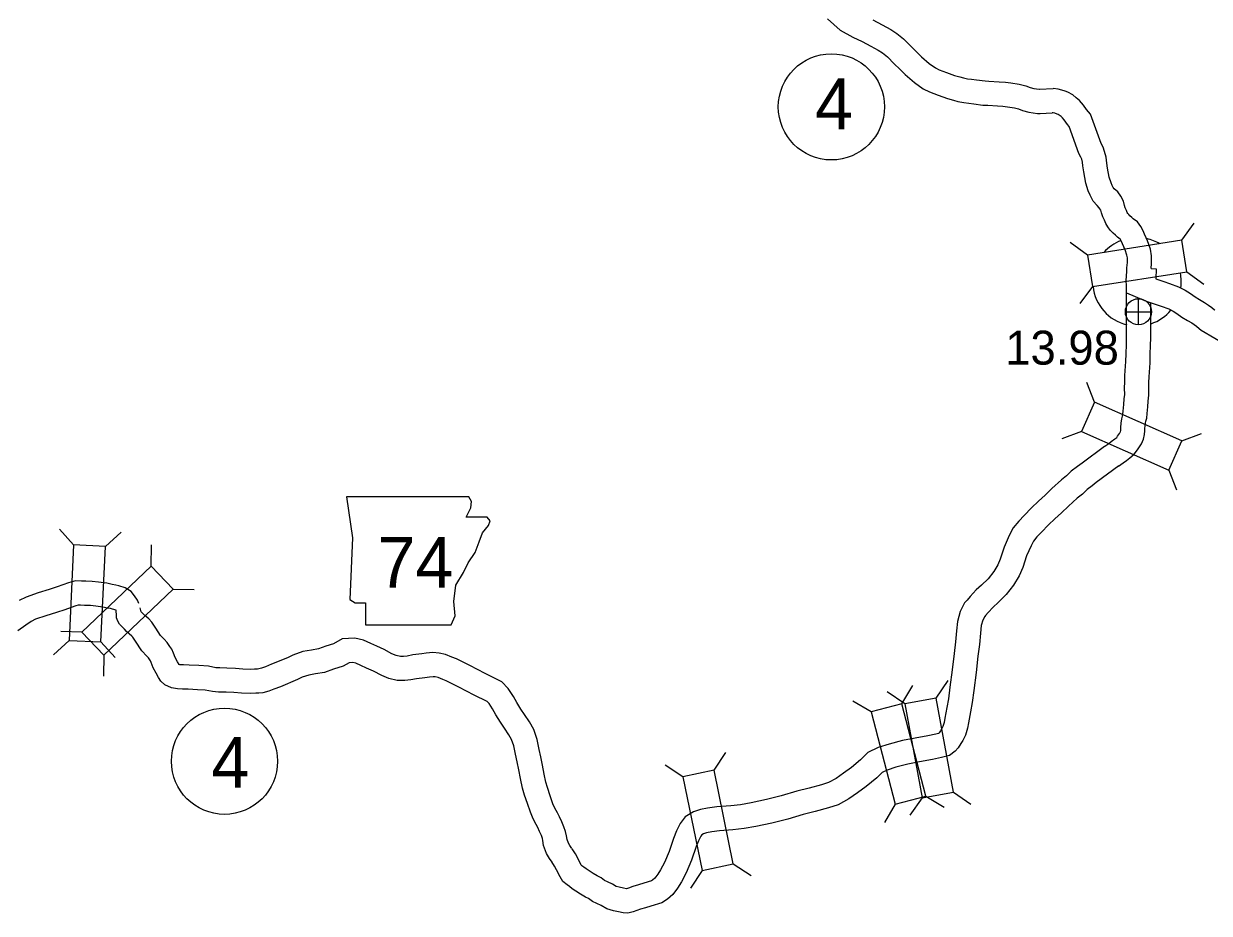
# Model space of a CAD drawing. Extents: x -939622 to -934245, y 1383184 to 1385301.
# Drawn here: x -935406.67 to -935362.45, y 1384101.78 to 1384134.97 of the extents above; entities that cross this region are included whole.
import ezdxf

# ---------------------------------------------------------------- set-up
doc = ezdxf.new("R2010")
doc.units = 0
for name, color, linetype in [('Level 10', 7, 'Continuous'), ('Level 20', 7, 'Continuous'), ('Level 21', 7, 'Continuous'), ('Level 24', 7, 'Continuous'), ('Level 25', 7, 'Continuous'), ('Level 26', 7, 'Continuous'), ('Level 27', 7, 'Continuous')]:
    doc.layers.add(name, color=color, linetype=linetype)

msp = doc.modelspace()

# ---------------------------------------------------------------- linework, layer by layer
at = {"layer": 'Level 10'}
for points in [[(-935376.69, 1384135.148), (-935376.216, 1384134.731), (-935375.75, 1384134.463), (-935375.392, 1384134.3), (-935375.079, 1384134.134), (-935374.797, 1384133.984), (-935374.644, 1384133.881), (-935374.457, 1384133.729), (-935374.203, 1384133.476), (-935373.995, 1384133.267), (-935373.795, 1384133.069), (-935373.448, 1384132.774), (-935373.125, 1384132.544), (-935372.888, 1384132.429), (-935372.562, 1384132.297), (-935372.22, 1384132.179), (-935371.996, 1384132.118), (-935371.829, 1384132.069), (-935371.611, 1384132.024), (-935371.42, 1384132.001), (-935371.238, 1384131.984), (-935370.902, 1384131.934), (-935370.712, 1384131.925), (-935370.356, 1384131.906), (-935370.149, 1384131.888), (-935369.975, 1384131.866), (-935369.721, 1384131.827), (-935369.569, 1384131.789), (-935369.418, 1384131.732), (-935369.179, 1384131.665), (-935368.856, 1384131.622), (-935368.764, 1384131.622), (-935368.312, 1384131.645)], [(-935374.994, 1384135.107), (-935374.657, 1384134.929), (-935374.333, 1384134.757), (-935374.107, 1384134.604), (-935373.854, 1384134.399), (-935373.567, 1384134.113), (-935373.359, 1384133.904), (-935373.185, 1384133.732), (-935372.894, 1384133.485), (-935372.664, 1384133.321), (-935372.522, 1384133.252), (-935372.247, 1384133.141), (-935371.954, 1384133.04), (-935371.751, 1384132.984), (-935371.612, 1384132.944), (-935371.465, 1384132.913), (-935371.325, 1384132.896), (-935371.13, 1384132.878), (-935370.813, 1384132.831), (-935370.667, 1384132.823), (-935370.292, 1384132.804), (-935370.055, 1384132.783), (-935369.852, 1384132.758), (-935369.542, 1384132.71), (-935369.298, 1384132.649), (-935369.136, 1384132.588), (-935368.997, 1384132.549), (-935368.799, 1384132.522), (-935368.789, 1384132.522), (-935368.277, 1384132.547)], [(-935364.623, 1384125.836), (-935364.606, 1384126.018), (-935364.608, 1384126.302), (-935364.643, 1384126.555), (-935364.755, 1384126.867), (-935364.864, 1384127.117), (-935364.915, 1384127.235), (-935365.009, 1384127.407), (-935365.132, 1384127.572), (-935365.291, 1384127.692), (-935365.341, 1384127.74), (-935365.412, 1384127.802), (-935365.452, 1384127.846), (-935365.486, 1384127.89), (-935365.508, 1384127.926), (-935365.536, 1384127.996), (-935365.583, 1384128.1), (-935365.614, 1384128.185), (-935365.656, 1384128.343), (-935365.754, 1384128.528), (-935365.862, 1384128.689), (-935365.994, 1384128.812), (-935366.039, 1384128.862), (-935366.076, 1384128.936), (-935366.115, 1384129.035), (-935366.179, 1384129.237), (-935366.245, 1384129.583), (-935366.268, 1384129.769), (-935366.291, 1384129.983), (-935366.355, 1384130.202), (-935366.414, 1384130.358), (-935366.485, 1384130.493), (-935366.879, 1384131.588), (-935367.026, 1384131.763), (-935367.146, 1384131.929), (-935367.289, 1384132.108), (-935367.418, 1384132.207), (-935367.545, 1384132.313), (-935367.73, 1384132.409), (-935367.83, 1384132.445), (-935367.954, 1384132.486), (-935368.092, 1384132.524), (-935368.277, 1384132.547)], [(-935365.532, 1384125.195), (-935365.556, 1384125.381), (-935365.528, 1384125.733), (-935365.526, 1384125.857), (-935365.506, 1384126.059), (-935365.507, 1384126.237), (-935365.521, 1384126.338), (-935365.592, 1384126.535), (-935365.69, 1384126.759), (-935365.724, 1384126.839), (-935365.768, 1384126.919), (-935365.778, 1384126.933), (-935365.872, 1384127.004), (-935365.948, 1384127.075), (-935366.04, 1384127.156), (-935366.144, 1384127.268), (-935366.231, 1384127.385), (-935366.312, 1384127.517), (-935366.363, 1384127.639), (-935366.419, 1384127.763), (-935366.474, 1384127.917), (-935366.499, 1384128.011), (-935366.527, 1384128.065), (-935366.552, 1384128.102), (-935366.638, 1384128.182), (-935366.786, 1384128.347), (-935366.899, 1384128.567), (-935366.964, 1384128.737), (-935367.053, 1384129.015), (-935367.134, 1384129.443), (-935367.162, 1384129.666), (-935367.177, 1384129.806), (-935367.209, 1384129.916), (-935367.236, 1384129.989), (-935367.31, 1384130.129), (-935367.671, 1384131.132), (-935367.735, 1384131.208), (-935367.862, 1384131.383), (-935367.924, 1384131.461), (-935367.981, 1384131.505), (-935368.047, 1384131.56), (-935368.091, 1384131.583), (-935368.122, 1384131.594), (-935368.215, 1384131.624), (-935368.269, 1384131.639), (-935368.312, 1384131.645)], [(-935364.623, 1384125.836), (-935364.435, 1384125.818), (-935364.446, 1384125.453)], [(-935364.446, 1384125.453), (-935364.141, 1384125.347), (-935363.937, 1384125.275), (-935363.597, 1384125.153), (-935363.348, 1384125.026), (-935363.15, 1384124.9), (-935362.975, 1384124.773), (-935362.819, 1384124.68), (-935362.623, 1384124.572), (-935362.475, 1384124.471), (-935362.353, 1384124.374), (-935362.257, 1384124.292), (-935362.249, 1384124.285)], [(-935366.342, 1384119.201), (-935366.198, 1384119.3), (-935366.106, 1384119.375), (-935365.973, 1384119.482), (-935365.904, 1384119.534), (-935365.871, 1384119.581), (-935365.799, 1384119.685), (-935365.771, 1384119.728), (-935365.763, 1384119.747), (-935365.755, 1384119.785), (-935365.751, 1384119.823), (-935365.751, 1384119.907), (-935365.74, 1384120.066), (-935365.712, 1384120.232), (-935365.692, 1384120.329), (-935365.674, 1384120.406), (-935365.663, 1384120.51), (-935365.643, 1384120.757), (-935365.62, 1384120.972), (-935365.606, 1384121.14), (-935365.61, 1384121.368), (-935365.605, 1384121.611), (-935365.596, 1384121.846), (-935365.558, 1384122.366), (-935365.55, 1384122.646), (-935365.543, 1384122.995), (-935365.536, 1384123.255), (-935365.532, 1384123.555), (-935365.532, 1384125.195)], [(-935365.532, 1384124.922), (-935364.799, 1384124.622), (-935364.437, 1384124.497), (-935364.239, 1384124.428), (-935363.955, 1384124.325), (-935363.795, 1384124.244), (-935363.657, 1384124.156), (-935363.471, 1384124.02), (-935363.266, 1384123.899), (-935363.096, 1384123.805), (-935363.009, 1384123.745), (-935362.926, 1384123.681), (-935362.829, 1384123.596), (-935362.754, 1384123.537)], [(-935365.831, 1384118.46), (-935365.659, 1384118.579), (-935365.541, 1384118.674), (-935365.419, 1384118.772), (-935365.249, 1384118.902), (-935365.133, 1384119.066), (-935365.051, 1384119.185), (-935364.977, 1384119.299), (-935364.903, 1384119.466), (-935364.864, 1384119.645), (-935364.851, 1384119.781), (-935364.851, 1384119.878), (-935364.846, 1384119.959), (-935364.828, 1384120.064), (-935364.813, 1384120.134), (-935364.784, 1384120.256), (-935364.766, 1384120.428), (-935364.747, 1384120.674), (-935364.724, 1384120.886), (-935364.705, 1384121.109), (-935364.71, 1384121.367), (-935364.705, 1384121.586), (-935364.698, 1384121.796), (-935364.658, 1384122.321), (-935364.651, 1384122.625), (-935364.644, 1384122.973), (-935364.636, 1384123.235), (-935364.632, 1384123.548), (-935364.632, 1384124.555)], [(-935362.754, 1384123.537), (-935361.731, 1384122.943)], [(-935366.353, 1384119.193), (-935367.198, 1384118.573), (-935367.366, 1384118.449), (-935367.598, 1384118.27), (-935367.78, 1384118.095), (-935367.959, 1384117.952), (-935368.32, 1384117.626), (-935368.574, 1384117.381), (-935368.825, 1384117.154), (-935369.079, 1384116.906), (-935369.358, 1384116.623), (-935369.558, 1384116.414), (-935369.766, 1384116.158), (-935369.909, 1384115.879), (-935370.103, 1384115.438), (-935370.252, 1384114.992), (-935370.341, 1384114.781), (-935370.492, 1384114.536), (-935370.704, 1384114.263), (-935370.944, 1384114.019), (-935371.141, 1384113.841), (-935371.372, 1384113.6), (-935371.484, 1384113.464), (-935371.576, 1384113.358), (-935371.742, 1384113.044), (-935371.841, 1384112.671), (-935371.876, 1384112.321), (-935371.915, 1384111.908), (-935371.972, 1384111.475), (-935372.038, 1384110.866), (-935372.126, 1384110.212), (-935372.183, 1384109.78), (-935372.242, 1384109.453), (-935372.311, 1384109.056), (-935372.344, 1384108.899), (-935372.387, 1384108.748), (-935372.426, 1384108.669), (-935372.479, 1384108.585), (-935372.522, 1384108.514), (-935372.533, 1384108.504), (-935372.55, 1384108.489), (-935372.644, 1384108.466), (-935372.947, 1384108.398), (-935373.418, 1384108.313), (-935373.896, 1384108.223), (-935374.396, 1384108.093), (-935374.805, 1384107.961), (-935375.184, 1384107.78), (-935375.458, 1384107.503), (-935375.8, 1384107.223), (-935376.1, 1384107.002), (-935376.37, 1384106.811), (-935376.649, 1384106.661), (-935376.913, 1384106.574), (-935377.38, 1384106.449), (-935377.841, 1384106.33), (-935378.414, 1384106.159), (-935378.966, 1384106.02), (-935379.537, 1384105.905), (-935379.935, 1384105.829), (-935380.302, 1384105.791), (-935380.816, 1384105.757), (-935381.167, 1384105.702), (-935381.423, 1384105.65), (-935381.688, 1384105.569), (-935382.004, 1384105.378), (-935382.188, 1384105.127), (-935382.327, 1384104.858), (-935382.438, 1384104.575), (-935382.601, 1384104.085), (-935382.776, 1384103.672), (-935382.916, 1384103.401), (-935383.022, 1384103.236), (-935383.133, 1384103.091), (-935383.213, 1384103.017), (-935383.25, 1384102.994), (-935383.542, 1384102.905), (-935383.745, 1384102.844), (-935383.953, 1384102.782), (-935384.113, 1384102.722), (-935384.188, 1384102.694), (-935384.302, 1384102.72), (-935384.458, 1384102.752), (-935384.572, 1384102.784), (-935384.715, 1384102.864), (-935384.903, 1384102.957), (-935385.003, 1384103.004), (-935385.135, 1384103.098), (-935385.284, 1384103.175), (-935385.427, 1384103.259), (-935385.583, 1384103.36), (-935385.697, 1384103.436), (-935385.785, 1384103.501), (-935385.855, 1384103.552), (-935385.877, 1384103.569), (-935385.881, 1384103.577), (-935385.995, 1384103.81), (-935386.093, 1384103.993), (-935386.218, 1384104.186)], [(-935365.82, 1384118.468), (-935366.664, 1384117.848), (-935366.824, 1384117.73), (-935367.01, 1384117.587), (-935367.185, 1384117.418), (-935367.376, 1384117.265), (-935367.706, 1384116.968), (-935367.959, 1384116.724), (-935368.209, 1384116.498), (-935368.444, 1384116.268), (-935368.713, 1384115.996), (-935368.882, 1384115.818), (-935369.008, 1384115.664), (-935369.096, 1384115.492), (-935369.263, 1384115.114), (-935369.409, 1384114.674), (-935369.539, 1384114.368), (-935369.75, 1384114.023), (-935370.026, 1384113.668), (-935370.322, 1384113.369), (-935370.513, 1384113.195), (-935370.699, 1384113.002), (-935370.795, 1384112.884), (-935370.828, 1384112.846), (-935370.899, 1384112.714), (-935370.953, 1384112.51), (-935370.98, 1384112.234), (-935371.021, 1384111.806), (-935371.079, 1384111.368), (-935371.144, 1384110.757), (-935371.234, 1384110.094), (-935371.293, 1384109.642), (-935371.356, 1384109.296), (-935371.427, 1384108.887), (-935371.469, 1384108.683), (-935371.544, 1384108.42), (-935371.641, 1384108.227), (-935371.713, 1384108.112), (-935371.813, 1384107.948), (-935371.933, 1384107.832), (-935372.136, 1384107.665), (-935372.437, 1384107.59), (-935372.769, 1384107.516), (-935373.255, 1384107.428), (-935373.699, 1384107.344), (-935374.144, 1384107.229), (-935374.471, 1384107.123), (-935374.654, 1384107.036), (-935374.851, 1384106.836), (-935375.248, 1384106.511), (-935375.574, 1384106.272), (-935375.895, 1384106.045), (-935376.291, 1384105.831), (-935376.655, 1384105.711), (-935377.152, 1384105.578), (-935377.6, 1384105.463), (-935378.175, 1384105.291), (-935378.767, 1384105.142), (-935379.363, 1384105.022), (-935379.803, 1384104.938), (-935380.226, 1384104.894), (-935380.718, 1384104.861), (-935381.007, 1384104.816), (-935381.201, 1384104.777), (-935381.319, 1384104.741), (-935381.384, 1384104.701), (-935381.421, 1384104.651), (-935381.507, 1384104.486), (-935381.591, 1384104.269), (-935381.758, 1384103.767), (-935381.961, 1384103.289), (-935382.136, 1384102.951), (-935382.285, 1384102.718), (-935382.466, 1384102.483), (-935382.66, 1384102.303), (-935382.868, 1384102.169), (-935383.282, 1384102.044), (-935383.486, 1384101.982), (-935383.666, 1384101.928), (-935383.799, 1384101.878), (-935383.934, 1384101.829), (-935384.144, 1384101.779), (-935384.314, 1384101.801), (-935384.491, 1384101.84), (-935384.671, 1384101.877), (-935384.917, 1384101.946), (-935385.135, 1384102.068), (-935385.295, 1384102.147), (-935385.459, 1384102.225), (-935385.604, 1384102.328), (-935385.719, 1384102.387), (-935385.9, 1384102.493), (-935386.076, 1384102.607), (-935386.214, 1384102.698), (-935386.318, 1384102.776), (-935386.405, 1384102.839), (-935386.558, 1384102.964), (-935386.668, 1384103.136), (-935386.797, 1384103.4), (-935386.868, 1384103.535), (-935386.973, 1384103.695)], [(-935402.374, 1384113.336), (-935402.433, 1384113.465), (-935402.541, 1384113.622), (-935402.669, 1384113.785), (-935402.887, 1384113.925), (-935403.119, 1384113.997), (-935403.236, 1384114.027), (-935403.372, 1384114.052), (-935403.577, 1384114.092), (-935403.887, 1384114.136), (-935404.124, 1384114.155), (-935404.358, 1384114.166), (-935404.523, 1384114.174), (-935404.743, 1384114.182), (-935405.005, 1384114.112), (-935405.213, 1384114.031), (-935405.429, 1384113.958), (-935405.726, 1384113.859), (-935406.129, 1384113.736), (-935406.582, 1384113.579), (-935406.845, 1384113.444)], [(-935403.23, 1384113.089), (-935403.362, 1384113.13), (-935403.431, 1384113.148), (-935403.542, 1384113.169), (-935403.726, 1384113.204), (-935403.986, 1384113.241), (-935404.18, 1384113.257), (-935404.402, 1384113.267), (-935404.561, 1384113.275), (-935404.641, 1384113.278), (-935404.725, 1384113.255), (-935404.905, 1384113.185), (-935405.144, 1384113.104), (-935405.452, 1384113.002), (-935405.85, 1384112.88), (-935406.228, 1384112.75), (-935406.389, 1384112.667), (-935406.597, 1384112.529), (-935406.891, 1384112.323)], [(-935386.964, 1384103.683), (-935387.065, 1384103.827), (-935387.17, 1384104.016), (-935387.283, 1384104.312), (-935387.308, 1384104.501), (-935387.327, 1384104.572), (-935387.365, 1384104.682), (-935387.429, 1384104.837), (-935387.492, 1384104.98), (-935387.553, 1384105.094), (-935387.67, 1384105.299), (-935387.774, 1384105.547), (-935387.887, 1384105.875), (-935387.989, 1384106.192), (-935388.072, 1384106.443), (-935388.147, 1384106.804), (-935388.205, 1384107.128), (-935388.272, 1384107.432), (-935388.324, 1384107.711), (-935388.395, 1384108.024), (-935388.474, 1384108.269), (-935388.573, 1384108.442), (-935388.739, 1384108.689), (-935388.888, 1384108.91), (-935389.063, 1384109.189), (-935389.181, 1384109.409), (-935389.312, 1384109.606), (-935389.384, 1384109.682), (-935389.87, 1384109.918), (-935390.443, 1384110.217), (-935390.911, 1384110.452), (-935391.037, 1384110.506), (-935391.213, 1384110.573), (-935391.321, 1384110.599), (-935391.4, 1384110.606), (-935391.541, 1384110.588), (-935391.707, 1384110.562), (-935392.02, 1384110.528), (-935392.236, 1384110.485), (-935392.459, 1384110.461), (-935392.74, 1384110.464), (-935393.049, 1384110.542), (-935393.316, 1384110.645), (-935393.622, 1384110.808), (-935393.881, 1384110.925), (-935394.097, 1384111.026), (-935394.281, 1384111.109), (-935394.397, 1384111.133), (-935394.533, 1384111.125), (-935394.755, 1384111.002), (-935395.113, 1384110.89), (-935395.453, 1384110.767), (-935395.788, 1384110.71), (-935396.042, 1384110.669), (-935396.282, 1384110.583), (-935396.455, 1384110.497), (-935397.092, 1384110.233), (-935397.339, 1384110.136), (-935397.525, 1384110.067), (-935397.753, 1384110.003), (-935397.902, 1384109.993), (-935398.018, 1384109.987), (-935398.2, 1384109.979), (-935398.552, 1384109.99), (-935398.833, 1384110.013), (-935399.124, 1384110.028), (-935399.404, 1384110.033), (-935399.631, 1384110.05), (-935399.901, 1384110.105), (-935400.192, 1384110.122), (-935400.544, 1384110.138), (-935400.746, 1384110.146), (-935400.941, 1384110.155), (-935401.157, 1384110.187), (-935401.412, 1384110.298), (-935401.554, 1384110.439), (-935401.647, 1384110.582), (-935401.728, 1384110.738), (-935401.839, 1384110.942), (-935401.915, 1384111.138), (-935401.942, 1384111.199), (-935401.969, 1384111.24), (-935402.021, 1384111.316), (-935402.077, 1384111.376), (-935402.273, 1384111.574), (-935402.499, 1384111.931), (-935402.602, 1384112.085), (-935402.635, 1384112.122), (-935402.735, 1384112.206), (-935402.84, 1384112.295), (-935402.912, 1384112.376), (-935402.96, 1384112.431), (-935402.985, 1384112.457), (-935403.103, 1384112.564), (-935403.157, 1384112.68), (-935403.216, 1384112.807), (-935403.217, 1384112.878), (-935403.23, 1384113.089)], [(-935386.226, 1384104.198), (-935386.301, 1384104.305), (-935386.353, 1384104.397), (-935386.404, 1384104.534), (-935386.423, 1384104.674), (-935386.465, 1384104.837), (-935386.524, 1384105.003), (-935386.6, 1384105.189), (-935386.683, 1384105.376), (-935386.766, 1384105.531), (-935386.861, 1384105.698), (-935386.933, 1384105.869), (-935387.033, 1384106.159), (-935387.133, 1384106.471), (-935387.202, 1384106.676), (-935387.263, 1384106.974), (-935387.322, 1384107.305), (-935387.39, 1384107.613), (-935387.443, 1384107.892), (-935387.526, 1384108.263), (-935387.647, 1384108.635), (-935387.808, 1384108.917), (-935387.993, 1384109.191), (-935388.133, 1384109.401), (-935388.285, 1384109.642), (-935388.409, 1384109.872), (-935388.604, 1384110.166), (-935388.84, 1384110.418), (-935389.465, 1384110.722), (-935390.033, 1384111.018), (-935390.533, 1384111.27), (-935390.701, 1384111.341), (-935390.945, 1384111.434), (-935391.174, 1384111.49), (-935391.418, 1384111.511), (-935391.667, 1384111.479), (-935391.824, 1384111.455), (-935392.157, 1384111.419), (-935392.373, 1384111.376), (-935392.503, 1384111.362), (-935392.623, 1384111.363), (-935392.776, 1384111.402), (-935392.941, 1384111.465), (-935393.224, 1384111.617), (-935393.506, 1384111.743), (-935393.722, 1384111.844), (-935394.001, 1384111.969), (-935394.328, 1384112.038), (-935394.791, 1384112.013), (-935395.113, 1384111.833), (-935395.401, 1384111.743), (-935395.683, 1384111.64), (-935395.934, 1384111.598), (-935396.267, 1384111.545), (-935396.637, 1384111.412), (-935396.829, 1384111.316), (-935397.429, 1384111.068), (-935397.66, 1384110.976), (-935397.803, 1384110.924), (-935397.904, 1384110.895), (-935397.958, 1384110.892), (-935398.064, 1384110.885), (-935398.205, 1384110.879), (-935398.501, 1384110.889), (-935398.772, 1384110.911), (-935399.092, 1384110.928), (-935399.363, 1384110.932), (-935399.507, 1384110.943), (-935399.784, 1384110.999), (-935400.146, 1384111.021), (-935400.506, 1384111.037), (-935400.707, 1384111.045), (-935400.853, 1384111.052), (-935400.879, 1384111.056), (-935400.933, 1384111.16), (-935401.021, 1384111.322), (-935401.085, 1384111.485), (-935401.149, 1384111.629), (-935401.219, 1384111.737), (-935401.317, 1384111.882), (-935401.43, 1384112.001), (-935401.565, 1384112.138), (-935401.744, 1384112.421), (-935401.889, 1384112.639), (-935402.007, 1384112.769), (-935402.154, 1384112.894), (-935402.211, 1384112.942), (-935402.235, 1384112.969), (-935402.286, 1384113.028), (-935402.334, 1384113.18)]]:
    msp.add_lwpolyline(points, dxfattribs=at)
at = {"layer": 'Level 20'}
for p, q in [((-935363.474, 1384126.889), (-935363.008, 1384127.528)), ((-935366.996, 1384126.338), (-935367.636, 1384126.805)), ((-935363.291, 1384125.715), (-935362.651, 1384125.248)), ((-935366.812, 1384125.164), (-935367.279, 1384124.525)), ((-935366.732, 1384120.846), (-935367.017, 1384121.585)), ((-935367.214, 1384119.76), (-935367.953, 1384119.475)), ((-935363.475, 1384119.4), (-935362.736, 1384119.684)), ((-935363.957, 1384118.314), (-935363.672, 1384117.575)), ((-935404.811, 1384115.521), (-935405.344, 1384116.107)), ((-935403.624, 1384115.465), (-935403.038, 1384115.998)), ((-935401.924, 1384114.733), (-935401.906, 1384115.525)), ((-935401.104, 1384113.874), (-935400.312, 1384113.855)), ((-935404.502, 1384112.272), (-935405.294, 1384112.291)), ((-935404.979, 1384111.961), (-935405.564, 1384111.428)), ((-935403.792, 1384111.905), (-935403.259, 1384111.319)), ((-935403.682, 1384111.413), (-935403.7, 1384110.621)), ((-935373.913, 1384109.595), (-935373.512, 1384110.278)), ((-935372.639, 1384109.809), (-935372.189, 1384110.461)), ((-935373.808, 1384109.595), (-935374.46, 1384110.044)), ((-935375.063, 1384109.296), (-935375.746, 1384109.697)), ((-935380.924, 1384107.113), (-935380.488, 1384107.774)), ((-935382.087, 1384106.873), (-935382.749, 1384107.308)), ((-935371.996, 1384106.303), (-935371.344, 1384105.854)), ((-935374.167, 1384105.847), (-935374.568, 1384105.164)), ((-935373.165, 1384106.089), (-935373.615, 1384105.437)), ((-935373.017, 1384106.145), (-935372.334, 1384105.744)), ((-935380.204, 1384103.622), (-935379.542, 1384103.187)), ((-935381.367, 1384103.382), (-935381.802, 1384102.721))]:
    msp.add_line(p, q, dxfattribs=at)
for points in [[(-935363.474, 1384126.889), (-935366.996, 1384126.338), (-935366.812, 1384125.164), (-935363.291, 1384125.715)], [(-935367.214, 1384119.76), (-935363.957, 1384118.314), (-935363.475, 1384119.4), (-935366.732, 1384120.846)], [(-935403.792, 1384111.905), (-935403.624, 1384115.465), (-935404.811, 1384115.521), (-935404.979, 1384111.961)], [(-935403.682, 1384111.413), (-935401.104, 1384113.874), (-935401.924, 1384114.733), (-935404.502, 1384112.272)], [(-935371.996, 1384106.303), (-935372.639, 1384109.809), (-935373.808, 1384109.595), (-935373.165, 1384106.089)], [(-935375.063, 1384109.296), (-935374.167, 1384105.847), (-935373.017, 1384106.145), (-935373.913, 1384109.595)], [(-935382.087, 1384106.873), (-935381.367, 1384103.382), (-935380.204, 1384103.622), (-935380.924, 1384107.113)]]:
    msp.add_lwpolyline(points, close=True, dxfattribs=at)
at = {"layer": 'Level 21'}
msp.add_lwpolyline([(-935394.634, 1384117.314), (-935394.406, 1384115.792), (-935394.507, 1384113.483), (-935394.304, 1384113.356), (-935393.924, 1384113.356), (-935393.924, 1384112.544), (-935390.726, 1384112.544), (-935390.574, 1384112.873), (-935390.625, 1384113.406), (-935390.549, 1384114.015), (-935390.269, 1384114.498), (-935390.092, 1384114.853), (-935389.838, 1384115.234), (-935389.686, 1384115.64), (-935389.559, 1384115.969), (-935389.331, 1384116.249), (-935389.28, 1384116.426), (-935389.381, 1384116.553), (-935390.168, 1384116.553), (-935389.99, 1384116.908), (-935389.965, 1384117.137), (-935390.07, 1384117.312)], close=True, dxfattribs=at)
at = {"layer": 'Level 24'}
for start, end in [(111.1926, 138.6409), (59.1197, 77.0952), (352.3234, 11.1012), (186.112, 256.59), (288.4893, 320.0195)]:
    msp.add_arc((-935365.146, 1384125.341), 1.65, start, end, dxfattribs=at)
at = {"layer": 'Level 26'}
for p, q in [((-935365.093, 1384123.733), (-935365.093, 1384124.708)), ((-935365.58, 1384124.22), (-935364.605, 1384124.22))]:
    msp.add_line(p, q, dxfattribs=at)
msp.add_circle((-935365.093, 1384124.22), 0.487, dxfattribs=at)
at = {"layer": 'Level 27'}
for centre in [(-935376.547, 1384131.865), (-935399.183, 1384107.451)]:
    msp.add_circle(centre, 1.98, dxfattribs=at)

# ---------------------------------------------------------------- texts
at = {"layer": 'Level 21'}
msp.add_text('74', height=1.9008, dxfattribs=at).set_placement((-935393.473, 1384113.923))
at = {"layer": 'Level 25'}
msp.add_text('13.98', height=1.2672, dxfattribs=at).set_placement((-935370.062, 1384122.248))
at = {"layer": 'Level 27'}
for p in [(-935377.155, 1384131.027), (-935399.676, 1384106.461)]:
    msp.add_text('4', height=1.901, dxfattribs=at).set_placement(p)

doc.saveas('drawing.dxf')
